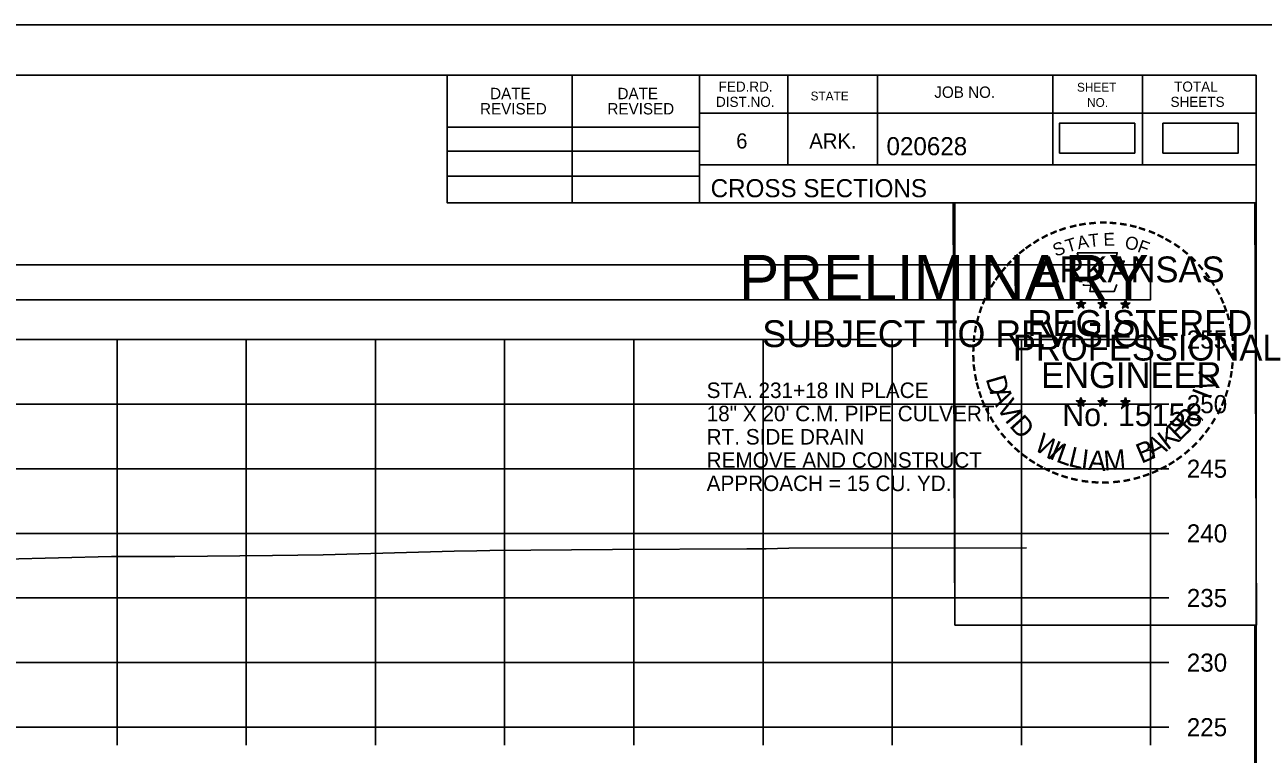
# Model space of a CAD drawing. Extents: x 1369627 to 1374022, y 380035 to 398173.
# Drawn here: x 1372161.4 to 1372257.2, y 387449.2 to 387505.6 of the extents above; entities that cross this region are included whole.
import ezdxf

# ---------------------------------------------------------------- set-up
doc = ezdxf.new("R2010")
doc.units = 0
for name, color, linetype in [('Default', 7, 'Continuous'), ('R_Axis', 7, 'Continuous'), ('R_Axis Annot', 7, 'Continuous'), ('R_Border', 7, 'Continuous'), ('R_Border PE', 7, 'Continuous'), ('R_Border Prem', 7, 'Continuous'), ('R_Exist Surface', 7, 'Continuous'), ('R_Grid', 7, 'Continuous'), ('R_No Plot', 7, 'Continuous'), ('R_Water', 7, 'Continuous')]:
    doc.layers.add(name, color=color, linetype=linetype)

msp = doc.modelspace()

# ---------------------------------------------------------------- linework, layer by layer
at = {"layer": 'Default'}
for points in [[(1372241.464, 387495.672), (1372247.298, 387495.672), (1372247.298, 387497.983), (1372241.464, 387497.983)], [(1372249.484, 387495.672), (1372255.317, 387495.672), (1372255.317, 387497.983), (1372249.484, 387497.983)], [(1371948.53, 387484.329), (1372248.53, 387484.329), (1372248.53, 387487.035), (1371948.53, 387487.035)]]:
    msp.add_lwpolyline(points, close=True, dxfattribs=at)
at = {"layer": 'R_Axis'}
for p, q in [((1372248.53, 387451.251), (1372248.53, 387481.251)), ((1372249.93, 387481.251), (1372248.53, 387481.251)), ((1372249.93, 387476.251), (1372248.53, 387476.251)), ((1372249.93, 387471.251), (1372248.53, 387471.251)), ((1372249.93, 387466.251), (1372248.53, 387466.251)), ((1372249.93, 387461.251), (1372248.53, 387461.251)), ((1372249.93, 387456.251), (1372248.53, 387456.251)), ((1371948.53, 387451.251), (1372248.53, 387451.251)), ((1372168.53, 387449.851), (1372168.53, 387451.251)), ((1372178.53, 387449.851), (1372178.53, 387451.251)), ((1372188.53, 387449.851), (1372188.53, 387451.251)), ((1372198.53, 387449.851), (1372198.53, 387451.251)), ((1372208.53, 387449.851), (1372208.53, 387451.251)), ((1372218.53, 387449.851), (1372218.53, 387451.251)), ((1372228.53, 387449.851), (1372228.53, 387451.251)), ((1372238.53, 387449.851), (1372238.53, 387451.251)), ((1372248.53, 387449.851), (1372248.53, 387451.251)), ((1372249.93, 387451.251), (1372248.53, 387451.251))]:
    msp.add_line(p, q, dxfattribs=at)
at = {"layer": 'R_Border'}
for p, q in [((1371940.53, 387501.711), (1372256.71, 387501.711)), ((1372194.07, 387491.831), (1372194.07, 387501.711)), ((1372203.75, 387491.831), (1372203.75, 387501.711)), ((1372213.61, 387501.711), (1372213.61, 387491.831)), ((1372220.45, 387501.711), (1372220.45, 387494.771)), ((1372227.39, 387501.711), (1372227.39, 387494.771)), ((1372240.97, 387501.711), (1372240.97, 387494.771)), ((1372247.91, 387501.711), (1372247.91, 387494.771)), ((1372256.71, 387296.251), (1372256.71, 387501.711)), ((1372256.71, 387498.771), (1372213.61, 387498.771)), ((1372256.71, 387498.791), (1372256.71, 387498.791)), ((1372194.07, 387497.691), (1372213.61, 387497.691)), ((1372194.07, 387495.831), (1372213.61, 387495.831)), ((1372256.71, 387494.771), (1372213.61, 387494.771)), ((1372216.57, 387494.771), (1372256.71, 387494.771)), ((1372194.07, 387493.891), (1372213.61, 387493.891)), ((1372256.71, 387491.831), (1372194.07, 387491.831))]:
    msp.add_line(p, q, dxfattribs=at)
at = {"layer": 'R_Border PE'}
for p, q in [((1372242.795, 387484.086), (1372243.144, 387483.975)), ((1372242.795, 387484.086), (1372243.048, 387484.041)), ((1372242.795, 387484.086), (1372243.032, 387483.964)), ((1372242.928, 387483.678), (1372243.144, 387483.975)), ((1372242.928, 387483.678), (1372243.054, 387483.922)), ((1372242.928, 387483.678), (1372243.142, 387483.895)), ((1372243.144, 387484.34), (1372243.103, 387484.088)), ((1372243.357, 387483.678), (1372243.142, 387483.892)), ((1372243.144, 387483.975), (1372243.144, 387484.34)), ((1372243.144, 387484.34), (1372243.193, 387484.09)), ((1372243.491, 387484.086), (1372243.144, 387483.975)), ((1372243.357, 387483.678), (1372243.144, 387483.975)), ((1372243.491, 387484.086), (1372243.205, 387484.037)), ((1372243.357, 387483.678), (1372243.22, 387483.969)), ((1372243.491, 387484.086), (1372243.287, 387483.984)), ((1372244.465, 387484.086), (1372244.814, 387483.975)), ((1372244.465, 387484.086), (1372244.718, 387484.041)), ((1372244.465, 387484.086), (1372244.702, 387483.964)), ((1372244.598, 387483.678), (1372244.814, 387483.975)), ((1372244.598, 387483.678), (1372244.724, 387483.922)), ((1372244.598, 387483.678), (1372244.812, 387483.895)), ((1372244.814, 387484.34), (1372244.773, 387484.088)), ((1372245.027, 387483.678), (1372244.812, 387483.892)), ((1372244.814, 387483.975), (1372244.814, 387484.34)), ((1372244.814, 387484.34), (1372244.863, 387484.09)), ((1372245.161, 387484.086), (1372244.814, 387483.975)), ((1372245.027, 387483.678), (1372244.814, 387483.975)), ((1372245.161, 387484.086), (1372244.875, 387484.037)), ((1372245.027, 387483.678), (1372244.89, 387483.969)), ((1372245.161, 387484.086), (1372244.957, 387483.984)), ((1372246.229, 387484.074), (1372246.578, 387483.963)), ((1372246.229, 387484.074), (1372246.482, 387484.029)), ((1372246.229, 387484.074), (1372246.466, 387483.952)), ((1372246.362, 387483.666), (1372246.578, 387483.963)), ((1372246.362, 387483.666), (1372246.488, 387483.91)), ((1372246.362, 387483.666), (1372246.576, 387483.883)), ((1372246.578, 387484.328), (1372246.537, 387484.076)), ((1372246.791, 387483.666), (1372246.576, 387483.88)), ((1372246.578, 387483.963), (1372246.578, 387484.328)), ((1372246.578, 387484.328), (1372246.627, 387484.078)), ((1372246.925, 387484.074), (1372246.578, 387483.963)), ((1372246.791, 387483.666), (1372246.578, 387483.963)), ((1372246.925, 387484.074), (1372246.639, 387484.025)), ((1372246.791, 387483.666), (1372246.654, 387483.957)), ((1372246.925, 387484.074), (1372246.721, 387483.972)), ((1372243.14, 387476.767), (1372243.099, 387476.515)), ((1372243.14, 387476.402), (1372243.14, 387476.767)), ((1372243.14, 387476.767), (1372243.189, 387476.517)), ((1372244.809, 387476.767), (1372244.768, 387476.515)), ((1372244.809, 387476.402), (1372244.809, 387476.767)), ((1372244.809, 387476.767), (1372244.858, 387476.517)), ((1372246.576, 387476.757), (1372246.535, 387476.505)), ((1372246.576, 387476.392), (1372246.576, 387476.757)), ((1372246.576, 387476.757), (1372246.625, 387476.507)), ((1372242.791, 387476.513), (1372243.14, 387476.402)), ((1372242.791, 387476.513), (1372243.044, 387476.468)), ((1372242.791, 387476.513), (1372243.028, 387476.391)), ((1372242.924, 387476.105), (1372243.14, 387476.402)), ((1372242.924, 387476.105), (1372243.05, 387476.349)), ((1372242.924, 387476.105), (1372243.138, 387476.322)), ((1372243.353, 387476.105), (1372243.138, 387476.319)), ((1372243.487, 387476.513), (1372243.14, 387476.402)), ((1372243.353, 387476.105), (1372243.14, 387476.402)), ((1372243.487, 387476.513), (1372243.201, 387476.464)), ((1372243.353, 387476.105), (1372243.216, 387476.396)), ((1372243.487, 387476.513), (1372243.283, 387476.411)), ((1372244.46, 387476.513), (1372244.809, 387476.402)), ((1372244.46, 387476.513), (1372244.713, 387476.468)), ((1372244.46, 387476.513), (1372244.697, 387476.391)), ((1372244.593, 387476.105), (1372244.809, 387476.402)), ((1372244.593, 387476.105), (1372244.719, 387476.349)), ((1372244.593, 387476.105), (1372244.807, 387476.322)), ((1372245.022, 387476.105), (1372244.807, 387476.319)), ((1372245.156, 387476.513), (1372244.809, 387476.402)), ((1372245.022, 387476.105), (1372244.809, 387476.402)), ((1372245.156, 387476.513), (1372244.87, 387476.464)), ((1372245.022, 387476.105), (1372244.885, 387476.396)), ((1372245.156, 387476.513), (1372244.952, 387476.411)), ((1372246.227, 387476.503), (1372246.576, 387476.392)), ((1372246.227, 387476.503), (1372246.48, 387476.458)), ((1372246.227, 387476.503), (1372246.464, 387476.381)), ((1372246.36, 387476.095), (1372246.576, 387476.392)), ((1372246.36, 387476.095), (1372246.486, 387476.339)), ((1372246.36, 387476.095), (1372246.574, 387476.312)), ((1372246.789, 387476.095), (1372246.574, 387476.309)), ((1372246.923, 387476.503), (1372246.576, 387476.392)), ((1372246.789, 387476.095), (1372246.576, 387476.392)), ((1372246.923, 387476.503), (1372246.637, 387476.454)), ((1372246.789, 387476.095), (1372246.652, 387476.386)), ((1372246.923, 387476.503), (1372246.719, 387476.401))]:
    msp.add_line(p, q, dxfattribs=at)
for points in [[(1372242.836, 387487.964), (1372243.105, 387487.137)], [(1372246.347, 387487.042), (1372246.489, 387487.326), (1372245.804, 387487.302), (1372245.952, 387487.964), (1372242.836, 387487.964)], [(1372243.328, 387485.541), (1372243.328, 387485.454), (1372243.891, 387485.435), (1372243.837, 387484.962), (1372245.707, 387484.962), (1372245.908, 387485.498)], [(1372243.144, 387484.34), (1372243.357, 387483.678), (1372242.795, 387484.086), (1372243.491, 387484.086), (1372242.928, 387483.678), (1372243.144, 387484.34)], [(1372244.814, 387484.34), (1372245.027, 387483.678), (1372244.465, 387484.086), (1372245.161, 387484.086), (1372244.598, 387483.678), (1372244.814, 387484.34)], [(1372246.578, 387484.328), (1372246.791, 387483.666), (1372246.229, 387484.074), (1372246.925, 387484.074), (1372246.362, 387483.666), (1372246.578, 387484.328)], [(1372243.14, 387476.767), (1372243.353, 387476.105), (1372242.791, 387476.513), (1372243.487, 387476.513), (1372242.924, 387476.105), (1372243.14, 387476.767)], [(1372244.809, 387476.767), (1372245.022, 387476.105), (1372244.46, 387476.513), (1372245.156, 387476.513), (1372244.593, 387476.105), (1372244.809, 387476.767)], [(1372246.576, 387476.757), (1372246.789, 387476.095), (1372246.227, 387476.503), (1372246.923, 387476.503), (1372246.36, 387476.095), (1372246.576, 387476.757)]]:
    msp.add_lwpolyline(points, dxfattribs=at)
for centre, radius in [((1372243.143, 387483.974), 0.172), ((1372243.143, 387483.974), 0.145), ((1372243.143, 387483.974), 0.116), ((1372243.143, 387483.974), 0.0991), ((1372243.143, 387483.974), 0.0747), ((1372243.143, 387483.974), 0.0495), ((1372243.143, 387483.974), 0.0296), ((1372244.813, 387483.974), 0.172), ((1372244.813, 387483.974), 0.145), ((1372244.813, 387483.974), 0.116), ((1372244.813, 387483.974), 0.0991), ((1372244.813, 387483.974), 0.0747), ((1372244.813, 387483.974), 0.0495), ((1372244.813, 387483.974), 0.0296), ((1372246.577, 387483.962), 0.172), ((1372246.577, 387483.962), 0.145), ((1372246.577, 387483.962), 0.116), ((1372246.577, 387483.962), 0.0991), ((1372246.577, 387483.962), 0.0747), ((1372246.577, 387483.962), 0.0495), ((1372246.577, 387483.962), 0.0296), ((1372243.139, 387476.401), 0.172), ((1372243.139, 387476.401), 0.145), ((1372243.139, 387476.401), 0.116), ((1372243.139, 387476.401), 0.0991), ((1372243.139, 387476.401), 0.0747), ((1372243.139, 387476.401), 0.0495), ((1372243.139, 387476.401), 0.0296), ((1372244.808, 387476.401), 0.172), ((1372244.808, 387476.401), 0.145), ((1372244.808, 387476.401), 0.116), ((1372244.808, 387476.401), 0.0991), ((1372244.808, 387476.401), 0.0747), ((1372244.808, 387476.401), 0.0495), ((1372244.808, 387476.401), 0.0296), ((1372246.575, 387476.391), 0.172), ((1372246.575, 387476.391), 0.145), ((1372246.575, 387476.391), 0.116), ((1372246.575, 387476.391), 0.0991), ((1372246.575, 387476.391), 0.0747), ((1372246.575, 387476.391), 0.0495), ((1372246.575, 387476.391), 0.0296)]:
    msp.add_circle(centre, radius, dxfattribs=at)
at = {"layer": 'R_Exist Surface'}
msp.add_lwpolyline([(1372159.896, 387464.256), (1372168.11, 387464.45), (1372172.999, 387464.456), (1372180.561, 387464.526), (1372184.482, 387464.582), (1372194.622, 387464.883), (1372196.39, 387464.902), (1372197.385, 387464.921), (1372206.874, 387465.012), (1372217.266, 387465.058), (1372218.771, 387465.054), (1372220.531, 387465.094), (1372238.927, 387465.138)], dxfattribs=at)
at = {"layer": 'R_Grid'}
for p, q in [((1371948.53, 387481.251), (1372248.53, 387481.251)), ((1372168.53, 387451.251), (1372168.53, 387481.251)), ((1372178.53, 387451.251), (1372178.53, 387481.251)), ((1372188.53, 387451.251), (1372188.53, 387481.251)), ((1372198.53, 387451.251), (1372198.53, 387481.251)), ((1372208.53, 387451.251), (1372208.53, 387481.251)), ((1372218.53, 387451.251), (1372218.53, 387481.251)), ((1372228.53, 387451.251), (1372228.53, 387481.251)), ((1372238.53, 387451.251), (1372238.53, 387481.251)), ((1372248.53, 387451.251), (1372248.53, 387481.251)), ((1371948.53, 387476.251), (1372248.53, 387476.251)), ((1371948.53, 387471.251), (1372248.53, 387471.251)), ((1371948.53, 387466.251), (1372248.53, 387466.251)), ((1371948.53, 387461.251), (1372248.53, 387461.251)), ((1371948.53, 387456.251), (1372248.53, 387456.251)), ((1371948.53, 387451.251), (1372248.53, 387451.251))]:
    msp.add_line(p, q, dxfattribs=at)
at = {"layer": 'R_No Plot'}
for p, q in [((1371928.129, 387505.605), (1372261.462, 387505.605)), ((1372232.744, 387469.375), (1372232.744, 387469.375))]:
    msp.add_line(p, q, dxfattribs=at)
for points in [[(1371928.122, 387505.605), (1372261.462, 387505.605), (1372261.462, 387292.268), (1371928.122, 387292.268)], [(1372174.45, 387501.711), (1372194.07, 387501.711), (1372194.07, 387491.831), (1372210.182, 387491.831), (1372233.381, 387491.831), (1372233.381, 387459.16), (1372256.589, 387459.16), (1372256.71, 387296.251), (1371940.53, 387296.251), (1371940.53, 387501.711)], [(1372233.241, 387491.831), (1372256.589, 387491.831), (1372256.729, 387459.16), (1372233.381, 387459.16)]]:
    msp.add_lwpolyline(points, close=True, dxfattribs=at)

# ---------------------------------------------------------------- texts
at = {"layer": 'R_Axis Annot'}
for s, p in [('255', (1372251.33, 387480.551)), ('250', (1372251.33, 387475.551)), ('245', (1372251.33, 387470.551)), ('240', (1372251.33, 387465.551)), ('235', (1372251.33, 387460.551)), ('230', (1372251.33, 387455.551)), ('225', (1372251.33, 387450.551))]:
    msp.add_text(s, height=1.4, dxfattribs=at).set_placement(p)
at = {"layer": 'R_Border'}
for s, height, p in [('DATE', 0.8792, (1372197.408, 387499.847)), ('DATE', 0.8792, (1372207.268, 387499.847)), ('FED.RD.', 0.7819, (1372215.09, 387500.431)), ('JOB NO.', 0.8792, (1372231.79, 387499.951)), ('SHEET', 0.684, (1372242.83, 387500.431)), ('TOTAL', 0.7819, (1372250.35, 387500.431)), ('DIST.NO.', 0.7819, (1372214.89, 387499.251)), ('STATE', 0.684, (1372222.21, 387499.751)), ('NO.', 0.684, (1372243.61, 387499.251)), ('SHEETS', 0.7819, (1372250.07, 387499.251)), ('REVISED', 0.8792, (1372196.628, 387498.667)), ('REVISED', 0.8792, (1372206.488, 387498.667)), ('6', 1.172, (1372216.45, 387496.031)), ('ARK.', 1.1723, (1372222.11, 387496.031)), ('020628', 1.4, (1372228.086, 387495.51)), ('CROSS SECTIONS', 1.4, (1372214.473, 387492.261))]:
    msp.add_text(s, height=height, rotation=360, dxfattribs=at).set_placement(p)
at = {"layer": 'R_Border PE'}
for s, height, rotation, p in [('-', 1.6, 13.63015, (1372242.333, 387489.332)), ('-', 1.6, 10.21935, (1372243.011, 387489.494)), ('-', 1.6, 5.89682, (1372243.74, 387489.604)), ('-', 1.6, 0.18623, (1372244.512, 387489.676)), ('-', 1.6, 357.74304, (1372245.235, 387489.663)), ('-', 1.6, 352.16172, (1372245.979, 387489.607)), ('-', 1.6, 347.20489, (1372246.698, 387489.493)), ('-', 1.6, 28.79182, (1372240.316, 387488.505)), ('-', 1.6, 24.30721, (1372240.949, 387488.822)), ('-', 1.6, 19.17608, (1372241.583, 387489.091)), ('A', 1, 11.21318, (1372242.93, 387488.224)), ('T', 1, 6.02276, (1372243.779, 387488.39)), ('E', 1, 0.83234, (1372244.884, 387488.5)), ('O', 1, 350.4515, (1372246.488, 387488.29)), ('-', 1.6, 342.3362, (1372247.333, 387489.338)), ('-', 1.6, 337.85509, (1372248.068, 387489.115)), ('-', 1.6, 334.12109, (1372248.699, 387488.844)), ('-', 1.6, 38.95066, (1372238.665, 387487.362)), ('-', 1.6, 36.23174, (1372239.141, 387487.74)), ('-', 1.6, 34.06357, (1372239.719, 387488.135)), ('S', 1, 21.59401, (1372241.19, 387487.642)), ('T', 1, 16.4036, (1372242.104, 387487.973)), ('F', 1, 340.07066, (1372247.442, 387488.062)), ('-', 1.6, 329.64089, (1372249.278, 387488.561)), ('-', 1.6, 325.86266, (1372249.921, 387488.2)), ('-', 1.6, 320.52971, (1372250.531, 387487.774)), ('-', 1.6, 48.42305, (1372237.784, 387486.467)), ('-', 1.6, 42.96224, (1372238.232, 387486.945)), ('ARKANSAS', 2, 360, (1372239.688, 387485.676)), ('-', 1.6, 315.57859, (1372251.13, 387487.286)), ('-', 1.6, 54.23247, (1372236.968, 387485.414)), ('-', 1.6, 50.61417, (1372237.381, 387485.981)), ('-', 1.6, 309.87973, (1372251.699, 387486.736)), ('-', 1.6, 306.65218, (1372252.224, 387486.134)), ('-', 1.6, 58.07063, (1372236.643, 387484.887)), ('-', 1.4, 303.67529, (1372252.71, 387485.566)), ('-', 1.6, 67.77427, (1372236.071, 387483.662)), ('-', 1.6, 62.87135, (1372236.33, 387484.273)), ('-', 1.6, 299.66835, (1372253.029, 387484.959)), ('-', 1.6, 294.66279, (1372253.353, 387484.347)), ('-', 1.6, 72.39447, (1372235.852, 387483.032)), ('REGISTERED', 2, 360, (1372239.01, 387481.527)), ('-', 1.6, 290.57283, (1372253.61, 387483.77)), ('-', 1.6, 75.46096, (1372235.655, 387482.318)), ('-', 1.6, 285.12326, (1372253.844, 387483.19)), ('-', 1.6, 280.54934, (1372254.044, 387482.448)), ('-', 1.6, 85.18634, (1372235.447, 387480.914)), ('-', 1.6, 81.20126, (1372235.523, 387481.605)), ('PROFESSIONAL', 2, 360, (1372237.862, 387479.623)), ('-', 1.6, 276.59616, (1372254.206, 387481.68)), ('-', 1.6, 89.06224, (1372235.422, 387480.213)), ('-', 1.6, 274.33011, (1372254.266, 387480.958)), ('-', 1.6, 94.19588, (1372235.457, 387479.488)), ('-', 1.6, 269.94067, (1372254.3, 387480.326)), ('-', 1.6, 98.94793, (1372235.529, 387478.821)), ('ENGINEER', 2, 360, (1372240.049, 387477.498)), ('V', 1.54, 72.65729, (1372253.345, 387477.066)), ('-', 1.6, 260.99529, (1372254.21, 387479.006)), ('-', 1.6, 263.5172, (1372254.281, 387479.66)), ('-', 1.6, 101.71495, (1372235.664, 387478.088)), ('-', 1.6, 105.45785, (1372235.826, 387477.493)), ('D', 1.54, 286.28478, (1372235.753, 387478.226)), ('-', 1.6, 255.7626, (1372254.1, 387478.328)), ('-', 1.6, 109.08742, (1372236.041, 387476.862)), ('A', 1.54, 292.78351, (1372236.046, 387477.224)), ('V', 1.54, 300.79357, (1372236.56, 387476.045)), ('I', 1.54, 69.03009, (1372253.123, 387476.527)), ('-', 1.6, 252.86809, (1372253.919, 387477.608)), ('-', 1.6, 114.06432, (1372236.295, 387476.266)), ('-', 1.6, 115.72885, (1372236.6, 387475.648)), ('I', 1.54, 308.35023, (1372237.191, 387475.008)), ('No. 15158', 1.757, 360, (1372241.691, 387474.547)), ('R', 1.54, 50.36514, (1372251.473, 387474.038)), ('-', 1.6, 244.61971, (1372253.434, 387476.306)), ('-', 1.6, 247.88866, (1372253.696, 387476.935)), ('-', 1.6, 120.44712, (1372236.957, 387475.062)), ('D', 1.54, 311.97742, (1372237.541, 387474.542)), ('E', 1.54, 44.01755, (1372250.739, 387473.33)), (',', 1.54, 57.4684, (1372252.196, 387474.92)), ('-', 1.6, 239.07125, (1372253.04, 387475.554)), ('-', 1.6, 125.89344, (1372237.36, 387474.501)), ('-', 1.6, 130.71812, (1372237.822, 387473.949)), ('W', 1.54, 328.07311, (1372239.42, 387472.776)), ('K', 1.54, 36.91429, (1372249.83, 387472.64)), ('-', 1.6, 231.25377, (1372252.208, 387474.335)), ('-', 1.6, 233.84524, (1372252.638, 387474.901)), ('-', 1.6, 134.22381, (1372238.339, 387473.404)), ('-', 1.6, 138.93382, (1372238.864, 387472.94)), ('I', 1.54, 336.6877, (1372240.607, 387472.067)), ('L', 1.54, 340.3149, (1372241.137, 387471.823)), ('L', 1.54, 346.66249, (1372242.096, 387471.478)), ('B', 1.54, 22.8589, (1372247.816, 387471.629)), ('A', 1.54, 28.90423, (1372248.712, 387472.003)), ('-', 1.6, 225.76533, (1372251.729, 387473.771)), ('-', 1.6, 144.64634, (1372239.42, 387472.534)), ('-', 1.6, 148.08978, (1372239.981, 387472.163)), ('I', 1.54, 353.01009, (1372243.088, 387471.242)), ('A', 1.54, 356.63729, (1372243.665, 387471.156)), ('M', 1.54, 4.64735, (1372244.95, 387471.098)), ('-', 1.6, 215.73633, (1372250.658, 387472.79)), ('-', 1.6, 221.08509, (1372251.207, 387473.262)), ('-', 1.6, 151.57039, (1372240.56, 387471.838)), ('-', 1.6, 154.60019, (1372241.082, 387471.591)), ('-', 1.6, 158.56121, (1372241.706, 387471.337)), ('AAMU', 0.00002, 360, (1372244.742, 387471.093)), ('-', 1.6, 204.25161, (1372248.942, 387471.738)), ('-', 1.6, 207.35684, (1372249.566, 387472.057)), ('-', 1.6, 212.24909, (1372250.124, 387472.403)), ('-', 1.6, 162.79826, (1372242.393, 387471.124)), ('-', 1.6, 167.55551, (1372243.108, 387470.96)), ('-', 1.6, 173.11546, (1372243.88, 387470.85)), ('-', 1.6, 176.51827, (1372244.628, 387470.797)), ('-', 1.6, 181.59176, (1372245.372, 387470.816)), ('-', 1.6, 185.81666, (1372246.181, 387470.892)), ('-', 1.6, 191.28576, (1372246.917, 387471.024)), ('-', 1.6, 195.47429, (1372247.646, 387471.223)), ('-', 1.6, 199.46435, (1372248.311, 387471.461))]:
    msp.add_text(s, height=height, rotation=rotation, dxfattribs=at).set_placement(p)
at = {"layer": 'R_Border Prem'}
for s, height, p in [('PRELIMINARY', 3.5, (1372216.661, 387484.294)), ('DWB', 0.01, (1372217.408, 387486.143)), ('SUBJECT TO REVISION', 2.07511, (1372218.47, 387480.665))]:
    msp.add_text(s, height=height, rotation=360, dxfattribs=at).set_placement(p)
at = {"layer": 'R_Water'}
for s, p in [('STA. 231+18 IN PLACE', (1372214.166, 387476.724)), ('18" X 20\' C.M. PIPE CULVERT', (1372214.166, 387474.924)), ('RT. SIDE DRAIN', (1372214.166, 387473.124)), ('REMOVE AND CONSTRUCT', (1372214.166, 387471.324)), ('APPROACH = 15 CU. YD.', (1372214.166, 387469.524))]:
    msp.add_text(s, height=1.2, dxfattribs=at).set_placement(p)

doc.saveas('drawing.dxf')
